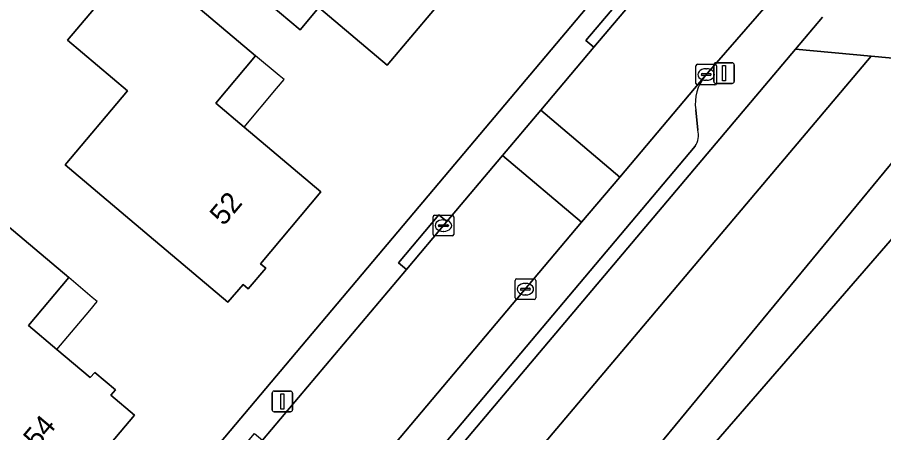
# Model space of a CAD drawing. Extents: x 157767 to 159172, y 387839 to 389425.
# Drawn here: x 158441.76 to 158483.74, y 388835.72 to 388855.84 of the extents above; entities that cross this region are included whole.
import ezdxf

# ---------------------------------------------------------------- set-up
doc = ezdxf.new("R2010")
doc.units = 0
for name, color, linetype in [('IMGEO_Erf', 7, 'Continuous'), ('IMGEO_Groenvoorziening', 7, 'Continuous'), ('IMGEO_Kolk', 7, 'Continuous'), ('IMGEO_Lichtmast', 7, 'Continuous'), ('IMGEO_Loofbos', 7, 'Continuous'), ('IMGEO_Pand', 7, 'Continuous'), ('IMGEO_Pand_nummerreeks', 7, 'Continuous'), ('IMGEO_Pand_overbouw', 7, 'Continuous'), ('IMGEO_Parkeervlak_open', 7, 'Continuous'), ('IMGEO_Rijbaan_lokaal_open', 7, 'Continuous'), ('IMGEO_Voetpad_open', 7, 'Continuous'), ('IMGEO_Waterloop', 7, 'Continuous')]:
    doc.layers.add(name, color=color, linetype=linetype)

msp = doc.modelspace()

# ---------------------------------------------------------------- linework, layer by layer
at = {"layer": 'IMGEO_Erf'}
msp.add_lwpolyline([(158460.644, 388870.19), (158437.126, 388887.55), (158432.881, 388890.304), (158425.397, 388893.675), (158360.644, 388919.668), (158358.095, 388918.489), (158347.339, 388891.858), (158336.759, 388879.281), (158348.603, 388869.307), (158359.688, 388859.921), (158380.059, 388842.72), (158381.57, 388844.575), (158404.311, 388825.558), (158402.965, 388824.025), (158425.871, 388804.752), (158470.821, 388858.073)], dxfattribs=at)
for points in [[(158451.931, 388866.262), (158452.224, 388866.609), (158455.445, 388870.432), (158457.102, 388872.399), (158457.19, 388872.324), (158462.775, 388867.616), (158461.118, 388865.65), (158459.134, 388863.296), (158460.524, 388862.124), (158464.271, 388858.966), (158459.678, 388853.517), (158456.366, 388856.308), (158455.454, 388855.226), (158447.956, 388861.545)], [(158447.607, 388858.781), (158449.481, 388857.202), (158453.304, 388853.979), (158451.367, 388851.682), (158452.747, 388850.519), (158456.47, 388847.381), (158453.536, 388843.902), (158453.789, 388843.69), (158452.945, 388842.688), (158452.691, 388842.9), (158451.963, 388842.036), (158448.14, 388845.258), (158444.073, 388848.687), (158447.097, 388852.274), (158444.188, 388854.726)], [(158438.558, 388848.029), (158440.429, 388846.452), (158444.251, 388843.229), (158442.297, 388840.911), (158443.676, 388839.748), (158445.291, 388838.387), (158445.504, 388838.641), (158446.506, 388837.796), (158446.293, 388837.543), (158447.439, 388836.576), (158442.924, 388831.22), (158439.102, 388834.443), (158435.014, 388837.889), (158432.095, 388840.35), (158431.989, 388841.615), (158433.802, 388843.766), (158435.079, 388843.902)]]:
    msp.add_lwpolyline(points, close=True, dxfattribs=at)
at = {"layer": 'IMGEO_Groenvoorziening'}
for points in [[(158480.771, 388855.839), (158479.47, 388854.299), (158483.129, 388853.957), (158488.02, 388853.501), (158500, 388867.667)], [(158429.89, 388790.946), (158483.129, 388853.957), (158479.47, 388854.299), (158427.561, 388792.862)], [(158428.534, 388787.976), (158428.298, 388784.986), (158432.702, 388784.685), (158432.072, 388785.677), (158439.201, 388795.287), (158469.909, 388831.546), (158488.02, 388853.501), (158483.129, 388853.957), (158429.89, 388790.946)]]:
    msp.add_lwpolyline(points, dxfattribs=at)
at = {"layer": 'IMGEO_Kolk'}
for p, q in [((158474.635, 388852.64), (158474.635, 388853.492)), ((158474.71, 388853.566), (158475.562, 388853.566)), ((158475.123, 388853.346), (158475.148, 388853.346)), ((158475.636, 388853.492), (158475.636, 388852.64)), ((158474.894, 388853.06), (158474.894, 388853.072)), ((158475.332, 388853.023), (158474.934, 388853.023)), ((158474.937, 388853.109), (158475.335, 388853.109)), ((158475.146, 388852.786), (158475.121, 388852.786)), ((158475.378, 388853.072), (158475.378, 388853.06)), ((158475.562, 388852.566), (158474.71, 388852.566)), ((158461.901, 388845.325), (158461.901, 388846.177)), ((158461.976, 388846.251), (158462.828, 388846.251)), ((158462.902, 388846.177), (158462.902, 388845.325)), ((158462.16, 388845.745), (158462.16, 388845.757)), ((158462.598, 388845.708), (158462.2, 388845.708)), ((158462.203, 388845.794), (158462.601, 388845.794)), ((158462.389, 388846.031), (158462.414, 388846.031)), ((158462.644, 388845.757), (158462.644, 388845.745)), ((158462.828, 388845.251), (158461.976, 388845.251)), ((158462.412, 388845.471), (158462.387, 388845.471)), ((158465.873, 388842.247), (158465.873, 388843.099)), ((158465.948, 388843.173), (158466.8, 388843.173)), ((158466.874, 388843.099), (158466.874, 388842.247)), ((158466.132, 388842.667), (158466.132, 388842.679)), ((158466.175, 388842.716), (158466.573, 388842.716)), ((158466.361, 388842.953), (158466.386, 388842.953)), ((158466.616, 388842.679), (158466.616, 388842.667)), ((158466.57, 388842.63), (158466.172, 388842.63)), ((158466.384, 388842.393), (158466.359, 388842.393)), ((158466.8, 388842.173), (158465.948, 388842.173))]:
    msp.add_line(p, q, dxfattribs=at)
for points in [[(158474.635, 388852.64), (158474.635, 388853.492)], [(158474.71, 388853.566), (158475.562, 388853.566)], [(158475.636, 388853.492), (158475.636, 388852.64)], [(158475.562, 388852.566), (158474.71, 388852.566)], [(158461.901, 388845.325), (158461.901, 388846.177)], [(158461.976, 388846.251), (158462.828, 388846.251)], [(158462.902, 388846.177), (158462.902, 388845.325)], [(158462.828, 388845.251), (158461.976, 388845.251)], [(158465.873, 388842.247), (158465.873, 388843.099)], [(158465.948, 388843.173), (158466.8, 388843.173)], [(158466.874, 388843.099), (158466.874, 388842.247)], [(158466.8, 388842.173), (158465.948, 388842.173)]]:
    msp.add_lwpolyline(points, dxfattribs=at)
for centre, radius, start, end in [((158474.712, 388853.49), 0.0765, 91.552, 178.448), ((158474.712, 388853.49), 0.0765, 91.552, 178.448), ((158475.56, 388853.49), 0.0765, 1.552, 88.448), ((158475.56, 388853.49), 0.0765, 1.552, 88.448), ((158474.934, 388853.069), 0.0403, 85.8775, 175.7526), ((158474.931, 388853.059), 0.0366, 178.938, 274.7102), ((158475.335, 388853.066), 0.043, 264.8664, 352.4533), ((158475.339, 388853.071), 0.0386, 1.7309, 96.639), ((158474.712, 388852.642), 0.0765, 181.552, 268.448), ((158474.712, 388852.642), 0.0765, 181.552, 268.448), ((158475.56, 388852.642), 0.0765, 271.552, 358.448), ((158475.56, 388852.642), 0.0765, 271.552, 358.448), ((158461.978, 388846.175), 0.0765, 91.552, 178.448), ((158461.978, 388846.175), 0.0765, 91.552, 178.448), ((158462.826, 388846.175), 0.0765, 1.552, 88.448), ((158462.826, 388846.175), 0.0765, 1.552, 88.448), ((158462.2, 388845.754), 0.0403, 85.8775, 175.7526), ((158462.197, 388845.744), 0.0366, 178.938, 274.7102), ((158462.601, 388845.751), 0.043, 264.8664, 352.4533), ((158462.605, 388845.756), 0.0386, 1.7309, 96.639), ((158461.978, 388845.327), 0.0765, 181.552, 268.448), ((158461.978, 388845.327), 0.0765, 181.552, 268.448), ((158462.826, 388845.327), 0.0765, 271.552, 358.448), ((158462.826, 388845.327), 0.0765, 271.552, 358.448), ((158465.95, 388843.097), 0.0765, 91.552, 178.448), ((158465.95, 388843.097), 0.0765, 91.552, 178.448), ((158466.798, 388843.097), 0.0765, 1.552, 88.448), ((158466.798, 388843.097), 0.0765, 1.552, 88.448), ((158466.172, 388842.676), 0.0403, 85.8775, 175.7526), ((158466.577, 388842.678), 0.0386, 1.7309, 96.639), ((158466.169, 388842.666), 0.0366, 178.938, 274.7102), ((158466.573, 388842.673), 0.043, 264.8664, 352.4533), ((158465.95, 388842.249), 0.0765, 181.552, 268.448), ((158465.95, 388842.249), 0.0765, 181.552, 268.448), ((158466.798, 388842.249), 0.0765, 271.552, 358.448), ((158466.798, 388842.249), 0.0765, 271.552, 358.448)]:
    msp.add_arc(centre, radius, start, end, dxfattribs=at)
for centre, major_axis, ratio, start_param, end_param in [((158475.122, 388853.066), (-0.387, 0.002), 0.722429, 4.712389, 7.853982), ((158475.147, 388853.066), (-0.39, 0.002), 0.717154, 1.570796, 4.712389), ((158462.388, 388845.751), (-0.387, 0.002), 0.722429, 4.712389, 7.853982), ((158462.413, 388845.751), (-0.39, 0.002), 0.717154, 1.570796, 4.712389), ((158466.36, 388842.673), (-0.387, 0.002), 0.722429, 4.712389, 7.853982), ((158466.385, 388842.673), (-0.39, 0.002), 0.717154, 1.570796, 4.712389)]:
    msp.add_ellipse(centre, major_axis=major_axis, ratio=ratio, start_param=start_param, end_param=end_param, dxfattribs=at)
at = {"layer": 'IMGEO_Lichtmast'}
for p, q in [((158475.601, 388853.633), (158476.391, 388853.633)), ((158476.391, 388853.633), (158475.601, 388853.633)), ((158475.501, 388852.733), (158475.501, 388853.533)), ((158475.501, 388853.533), (158475.501, 388852.733)), ((158476.491, 388853.533), (158476.491, 388852.733)), ((158476.491, 388852.733), (158476.491, 388853.533)), ((158476.391, 388852.633), (158475.601, 388852.633)), ((158475.601, 388852.633), (158476.391, 388852.633)), ((158454.199, 388837.734), (158454.989, 388837.734)), ((158454.989, 388837.734), (158454.199, 388837.734)), ((158454.099, 388836.834), (158454.099, 388837.634)), ((158454.099, 388837.634), (158454.099, 388836.834)), ((158455.089, 388837.634), (158455.089, 388836.834)), ((158455.089, 388836.834), (158455.089, 388837.634)), ((158454.989, 388836.734), (158454.199, 388836.734)), ((158454.199, 388836.734), (158454.989, 388836.734))]:
    msp.add_line(p, q, dxfattribs=at)
for points in [[(158475.921, 388853.508), (158476.071, 388853.508), (158476.071, 388852.758), (158475.921, 388852.758), (158475.921, 388853.508)], [(158454.519, 388837.609), (158454.669, 388837.609), (158454.669, 388836.859), (158454.519, 388836.859), (158454.519, 388837.609)]]:
    msp.add_lwpolyline(points, dxfattribs=at)
for centre, start, end in [((158475.601, 388853.533), 90, 180), ((158475.601, 388853.533), 90, 180), ((158476.391, 388853.533), 0, 90), ((158476.391, 388853.533), 360, 90), ((158475.601, 388852.733), 180, 270), ((158475.601, 388852.733), 180, 270), ((158476.391, 388852.733), 270, 0), ((158476.391, 388852.733), 270, 0), ((158454.199, 388837.634), 90, 180), ((158454.199, 388837.634), 90, 180), ((158454.989, 388837.634), 0, 90), ((158454.989, 388837.634), 360, 90), ((158454.199, 388836.834), 180, 270), ((158454.199, 388836.834), 180, 270), ((158454.989, 388836.834), 270, 0), ((158454.989, 388836.834), 270, 0)]:
    msp.add_arc(centre, 0.1, start, end, dxfattribs=at)
at = {"layer": 'IMGEO_Loofbos'}
msp.add_lwpolyline([(158514.717, 388881.433), (158500, 388863.827), (158490.057, 388851.932), (158471.192, 388830.186), (158448.685, 388803.335), (158446.172, 388799.921), (158434.097, 388785.573), (158453.34, 388754.968), (158452.147, 388754.048), (158452.493, 388753.451), (158462.557, 388758.777), (158463.567, 388759.338), (158464.512, 388760.002), (158465.383, 388760.76), (158524.193, 388820.666)], dxfattribs=at)
at = {"layer": 'IMGEO_Pand'}
for points in [[(158460.524, 388862.124), (158459.134, 388863.296), (158461.118, 388865.65), (158462.775, 388867.616), (158457.19, 388872.324), (158457.102, 388872.399), (158455.445, 388870.432), (158452.224, 388866.609), (158451.931, 388866.262), (158447.956, 388861.545), (158455.454, 388855.226), (158456.366, 388856.308), (158459.678, 388853.517), (158464.271, 388858.966)], [(158453.304, 388853.979), (158449.481, 388857.202), (158447.607, 388858.781), (158444.188, 388854.726), (158447.097, 388852.274), (158444.073, 388848.687), (158448.14, 388845.258), (158451.963, 388842.036), (158452.691, 388842.9), (158452.945, 388842.688), (158453.789, 388843.69), (158453.536, 388843.902), (158456.47, 388847.381), (158452.747, 388850.519), (158451.367, 388851.682)], [(158442.297, 388840.911), (158444.251, 388843.229), (158440.429, 388846.452), (158438.558, 388848.029), (158435.079, 388843.902), (158433.802, 388843.766), (158431.989, 388841.615), (158432.095, 388840.35), (158435.014, 388837.889), (158439.102, 388834.443), (158442.924, 388831.22), (158447.439, 388836.576), (158446.293, 388837.543), (158446.506, 388837.796), (158445.504, 388838.641), (158445.291, 388838.387), (158443.676, 388839.748)]]:
    msp.add_lwpolyline(points, close=True, dxfattribs=at)
at = {"layer": 'IMGEO_Pand_overbouw'}
for points in [[(158453.304, 388853.979), (158451.367, 388851.682), (158452.747, 388850.519), (158454.321, 388852.391), (158454.681, 388852.819), (158454.436, 388853.025)], [(158443.676, 388839.748), (158445.268, 388841.641), (158445.628, 388842.069), (158445.383, 388842.275), (158444.251, 388843.229), (158442.297, 388840.911)]]:
    msp.add_lwpolyline(points, close=True, dxfattribs=at)
at = {"layer": 'IMGEO_Parkeervlak_open'}
for points in [[(158475.085, 388853.008), (158470.946, 388848.099), (158469.1, 388845.909), (158428.687, 388797.975)], [(158474.734, 388850.378), (158474.628, 388851.36)], [(158431.826, 388798.862), (158474.601, 388849.592)]]:
    msp.add_lwpolyline(points, dxfattribs=at)
for centre, radius, start, end in [((158476.727, 388851.665), 2.121, 140.724, 188.278), ((158473.773, 388850.136), 0.991, 326.6829, 14.1089)]:
    msp.add_arc(centre, radius, start, end, dxfattribs=at)
at = {"layer": 'IMGEO_Rijbaan_lokaal_open'}
msp.add_lwpolyline([(158472.144, 388857.297), (158469.689, 388854.388), (158467.122, 388851.346), (158470.946, 388848.099), (158475.085, 388853.008), (158478.583, 388857.038), (158478.907, 388857.372)], dxfattribs=at)
for points in [[(158465.26, 388849.139), (158469.1, 388845.909), (158470.946, 388848.099), (158467.122, 388851.346)], [(158427.529, 388796.568), (158427.908, 388797.02), (158428.687, 388797.975), (158469.1, 388845.909), (158465.26, 388849.139), (158462.569, 388845.95), (158460.612, 388843.632), (158453.63, 388835.358), (158451.668, 388833.033), (158444.551, 388824.59), (158442.588, 388822.263), (158435.47, 388813.827), (158433.51, 388811.503), (158424.33, 388800.622), (158423.662, 388799.829)]]:
    msp.add_lwpolyline(points, close=True, dxfattribs=at)
at = {"layer": 'IMGEO_Voetpad_open'}
for points in [[(158470.821, 388858.073), (158425.871, 388804.752), (158423.997, 388802.579), (158419.585, 388797.167)], [(158451.668, 388833.033), (158451.286, 388833.355), (158453.248, 388835.68), (158453.63, 388835.358), (158460.612, 388843.632), (158460.23, 388843.954), (158462.187, 388846.272), (158462.569, 388845.95), (158465.26, 388849.139), (158467.122, 388851.346), (158469.689, 388854.388), (158469.308, 388854.71), (158471.762, 388857.619), (158472.144, 388857.297)], [(158478.907, 388857.372), (158478.583, 388857.038), (158475.085, 388853.008)], [(158427.561, 388792.862), (158479.47, 388854.299), (158480.771, 388855.839)], [(158474.628, 388851.36), (158474.734, 388850.378)], [(158474.601, 388849.592), (158431.826, 388798.862)]]:
    msp.add_lwpolyline(points, dxfattribs=at)
for points in [[(158469.689, 388854.388), (158472.144, 388857.297), (158471.762, 388857.619), (158469.308, 388854.71)], [(158462.569, 388845.95), (158462.187, 388846.272), (158460.23, 388843.954), (158460.612, 388843.632)]]:
    msp.add_lwpolyline(points, close=True, dxfattribs=at)
for centre, radius, start, end in [((158476.727, 388851.665), 2.121, 140.724, 188.278), ((158473.773, 388850.136), 0.991, 326.6829, 14.1089)]:
    msp.add_arc(centre, radius, start, end, dxfattribs=at)
at = {"layer": 'IMGEO_Waterloop'}
msp.add_lwpolyline([(158512.202, 388882.082), (158500, 388867.667), (158488.02, 388853.501), (158469.909, 388831.546), (158439.201, 388795.287), (158432.072, 388785.677), (158432.702, 388784.685), (158452.147, 388754.048), (158453.34, 388754.968), (158434.097, 388785.573), (158446.172, 388799.921), (158448.685, 388803.335), (158471.192, 388830.186), (158490.057, 388851.932), (158500, 388863.827), (158514.717, 388881.433)], dxfattribs=at)

# ---------------------------------------------------------------- texts
at = {"layer": 'IMGEO_Pand_nummerreeks'}
for s, rotation, p in [('52', 49.8618, (158451.755, 388845.699)), ('54', 49.8702, (158442.722, 388834.891))]:
    msp.add_text(s, height=1, rotation=rotation, dxfattribs=at).set_placement(p)

doc.saveas('drawing.dxf')
